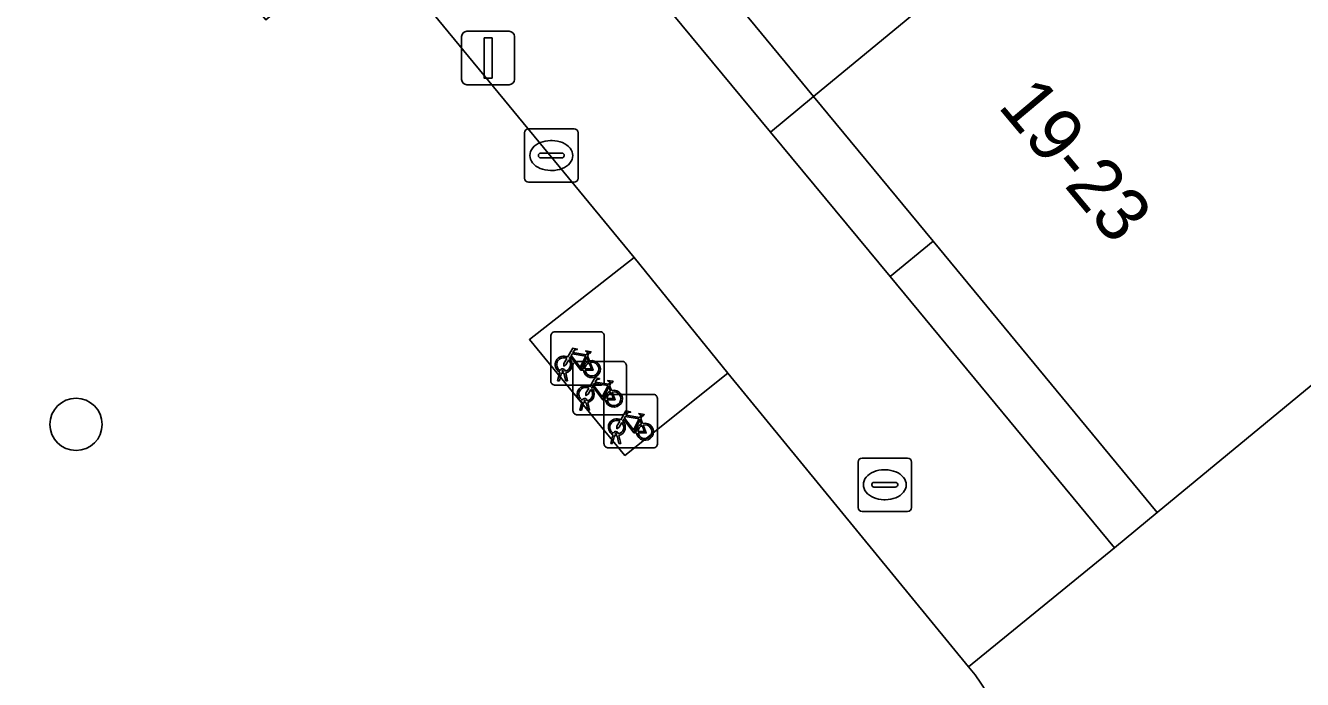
# Model space of a CAD drawing. Extents: x 162344 to 162869, y 381217 to 381818.
# Drawn here: x 162471.84 to 162495.73, y 381693.96 to 381706.2 of the extents above; entities that cross this region are included whole.
import ezdxf

# ---------------------------------------------------------------- set-up
doc = ezdxf.new("R2010")
doc.units = 0
for name, color, linetype in [('IMGEO_Boom', 7, 'Continuous'), ('IMGEO_Brandkraan', 7, 'Continuous'), ('IMGEO_Fietsenrek', 7, 'Continuous'), ('IMGEO_Groenvoorziening', 7, 'Continuous'), ('IMGEO_Kolk', 7, 'Continuous'), ('IMGEO_Lichtmast', 7, 'Continuous'), ('IMGEO_Pand', 7, 'Continuous'), ('IMGEO_Pand_nummerreeks', 7, 'Continuous'), ('IMGEO_Voetpad_open', 7, 'Continuous')]:
    doc.layers.add(name, color=color, linetype=linetype)

msp = doc.modelspace()

# ---------------------------------------------------------------- linework, layer by layer
at = {"layer": 'IMGEO_Boom'}
msp.add_circle((162472.788, 381698.734), 0.489, dxfattribs=at)
at = {"layer": 'IMGEO_Brandkraan'}
for p, q in [((162487.492, 381698.104), (162488.344, 381698.104)), ((162487.417, 381697.178), (162487.417, 381698.03)), ((162487.905, 381697.884), (162487.93, 381697.884)), ((162488.418, 381698.03), (162488.418, 381697.178)), ((162487.676, 381697.598), (162487.676, 381697.61)), ((162487.719, 381697.647), (162488.117, 381697.647)), ((162488.16, 381697.61), (162488.16, 381697.598)), ((162488.114, 381697.561), (162487.716, 381697.561)), ((162487.928, 381697.324), (162487.903, 381697.324)), ((162488.344, 381697.104), (162487.492, 381697.104))]:
    msp.add_line(p, q, dxfattribs=at)
for points in [[(162487.492, 381698.104), (162488.344, 381698.104)], [(162487.417, 381697.178), (162487.417, 381698.03)], [(162488.418, 381698.03), (162488.418, 381697.178)], [(162488.344, 381697.104), (162487.492, 381697.104)]]:
    msp.add_lwpolyline(points, dxfattribs=at)
for centre, radius, start, end in [((162487.494, 381698.028), 0.0765, 91.552, 178.448), ((162487.494, 381698.028), 0.0765, 91.552, 178.448), ((162488.342, 381698.028), 0.0765, 1.552, 88.448), ((162488.342, 381698.028), 0.0765, 1.552, 88.448), ((162487.716, 381697.607), 0.0403, 85.8775, 175.7526), ((162488.121, 381697.609), 0.0386, 1.7309, 96.639), ((162487.713, 381697.597), 0.0366, 178.938, 274.7102), ((162488.117, 381697.604), 0.043, 264.8664, 352.4533), ((162487.494, 381697.18), 0.0765, 181.552, 268.448), ((162487.494, 381697.18), 0.0765, 181.552, 268.448), ((162488.342, 381697.18), 0.0765, 271.552, 358.448), ((162488.342, 381697.18), 0.0765, 271.552, 358.448)]:
    msp.add_arc(centre, radius, start, end, dxfattribs=at)
for centre, major_axis, ratio, start_param, end_param in [((162487.904, 381697.604), (-0.387, 0.002), 0.722429, 4.712389, 7.853982), ((162487.929, 381697.604), (-0.39, 0.002), 0.717154, 1.570796, 4.712389)]:
    msp.add_ellipse(centre, major_axis=major_axis, ratio=ratio, start_param=start_param, end_param=end_param, dxfattribs=at)
at = {"layer": 'IMGEO_Fietsenrek'}
for p, q in [((162481.671, 381699.543), (162481.671, 381700.384)), ((162481.671, 381700.384), (162481.671, 381699.543)), ((162481.746, 381700.468), (162482.587, 381700.468)), ((162482.587, 381700.468), (162481.746, 381700.468)), ((162482.671, 381700.393), (162482.671, 381699.552)), ((162482.671, 381699.552), (162482.671, 381700.393)), ((162482.358, 381700.017), (162482.394, 381699.922)), ((162482.084, 381698.989), (162482.084, 381699.83)), ((162482.084, 381699.83), (162482.084, 381698.989)), ((162482.159, 381699.914), (162483, 381699.914)), ((162483, 381699.914), (162482.159, 381699.914)), ((162483.084, 381699.839), (162483.084, 381698.998)), ((162483.084, 381698.998), (162483.084, 381699.839)), ((162481.798, 381699.552), (162481.837, 381699.712)), ((162481.832, 381699.552), (162481.798, 381699.552)), ((162481.867, 381699.7), (162481.832, 381699.552)), ((162481.909, 381699.724), (162481.908, 381699.728)), ((162481.95, 381699.552), (162481.916, 381699.694)), ((162481.94, 381699.735), (162481.941, 381699.728)), ((162481.948, 381699.698), (162481.983, 381699.552)), ((162481.983, 381699.552), (162481.95, 381699.552)), ((162482.596, 381699.468), (162481.755, 381699.468)), ((162481.755, 381699.468), (162482.596, 381699.468)), ((162482.74, 381699.295), (162483.581, 381699.295)), ((162483.581, 381699.295), (162482.74, 381699.295)), ((162482.771, 381699.463), (162482.807, 381699.368)), ((162482.211, 381698.998), (162482.25, 381699.158)), ((162482.28, 381699.146), (162482.245, 381698.998)), ((162482.322, 381699.17), (162482.321, 381699.174)), ((162482.363, 381698.998), (162482.329, 381699.14)), ((162482.353, 381699.181), (162482.354, 381699.174)), ((162482.361, 381699.144), (162482.396, 381698.998)), ((162482.665, 381698.37), (162482.665, 381699.211)), ((162482.665, 381699.211), (162482.665, 381698.37)), ((162483.665, 381699.22), (162483.665, 381698.379)), ((162483.665, 381698.379), (162483.665, 381699.22)), ((162483.009, 381698.914), (162482.168, 381698.914)), ((162482.168, 381698.914), (162483.009, 381698.914)), ((162482.245, 381698.998), (162482.211, 381698.998)), ((162482.396, 381698.998), (162482.363, 381698.998)), ((162483.352, 381698.844), (162483.388, 381698.749)), ((162482.934, 381698.562), (162482.935, 381698.555)), ((162482.792, 381698.379), (162482.831, 381698.539)), ((162482.826, 381698.379), (162482.792, 381698.379)), ((162482.861, 381698.527), (162482.826, 381698.379)), ((162482.903, 381698.551), (162482.902, 381698.555)), ((162482.944, 381698.379), (162482.91, 381698.521)), ((162482.942, 381698.525), (162482.977, 381698.379)), ((162482.977, 381698.379), (162482.944, 381698.379)), ((162483.59, 381698.295), (162482.749, 381698.295)), ((162482.749, 381698.295), (162483.59, 381698.295))]:
    msp.add_line(p, q, dxfattribs=at)
for points in [[(162481.984, 381699.994), (162482.079, 381700.158), (162482.165, 381700.144), (162482.167, 381700.135), (162482.111, 381700.124), (162482.084, 381700.079), (162482.34, 381700.038)], [(162482.28, 381699.75), (162482.23, 381699.75), (162482.039, 381700.001), (162482.02, 381699.969)], [(162482.327, 381700.013), (162482.07, 381700.054), (162482.053, 381700.025), (162482.22, 381699.805), (162482.327, 381700.013)], [(162482.34, 381700.038), (162482.365, 381700.087), (162482.359, 381700.091), (162482.336, 381700.095), (162482.324, 381700.102), (162482.323, 381700.105), (162482.325, 381700.11), (162482.42, 381700.095), (162482.422, 381700.085), (162482.412, 381700.072), (162482.4, 381700.066), (162482.386, 381700.072), (162482.358, 381700.017)], [(162482.005, 381699.942), (162481.953, 381699.852), (162481.913, 381699.827), (162481.914, 381699.874), (162481.969, 381699.968)], [(162482.375, 381699.915), (162482.345, 381699.992), (162482.236, 381699.774), (162482.279, 381699.774)], [(162482.309, 381699.774), (162482.429, 381699.773), (162482.385, 381699.887)], [(162482.405, 381699.894), (162482.46, 381699.749), (162482.31, 381699.749)], [(162482.397, 381699.44), (162482.492, 381699.604), (162482.578, 381699.59), (162482.58, 381699.581), (162482.524, 381699.57), (162482.497, 381699.525), (162482.753, 381699.484)], [(162482.753, 381699.484), (162482.778, 381699.533), (162482.772, 381699.537), (162482.749, 381699.541), (162482.737, 381699.548), (162482.736, 381699.551), (162482.738, 381699.556), (162482.833, 381699.541), (162482.835, 381699.531), (162482.825, 381699.518), (162482.813, 381699.512), (162482.799, 381699.518), (162482.771, 381699.463)], [(162482.418, 381699.388), (162482.366, 381699.298), (162482.326, 381699.273), (162482.327, 381699.32), (162482.382, 381699.414)], [(162482.693, 381699.196), (162482.643, 381699.196), (162482.452, 381699.447), (162482.433, 381699.415)], [(162482.74, 381699.459), (162482.483, 381699.5), (162482.466, 381699.471), (162482.633, 381699.251), (162482.74, 381699.459)], [(162482.788, 381699.361), (162482.758, 381699.438), (162482.649, 381699.22), (162482.692, 381699.22)], [(162482.722, 381699.22), (162482.842, 381699.219), (162482.798, 381699.333)], [(162482.818, 381699.34), (162482.873, 381699.195), (162482.723, 381699.195)], [(162482.978, 381698.821), (162483.073, 381698.985), (162483.159, 381698.971), (162483.161, 381698.962), (162483.105, 381698.951), (162483.078, 381698.906), (162483.334, 381698.865)], [(162483.274, 381698.577), (162483.224, 381698.577), (162483.033, 381698.828), (162483.014, 381698.796)], [(162483.321, 381698.84), (162483.064, 381698.881), (162483.047, 381698.852), (162483.214, 381698.632), (162483.321, 381698.84)], [(162483.369, 381698.742), (162483.339, 381698.819), (162483.23, 381698.601), (162483.273, 381698.601)], [(162483.334, 381698.865), (162483.359, 381698.914), (162483.353, 381698.918), (162483.33, 381698.922), (162483.318, 381698.929), (162483.317, 381698.932), (162483.319, 381698.937), (162483.414, 381698.922), (162483.416, 381698.912), (162483.406, 381698.899), (162483.394, 381698.893), (162483.38, 381698.899), (162483.352, 381698.844)], [(162482.999, 381698.769), (162482.947, 381698.679), (162482.907, 381698.654), (162482.908, 381698.701), (162482.963, 381698.795)], [(162483.303, 381698.601), (162483.423, 381698.6), (162483.379, 381698.714)], [(162483.399, 381698.721), (162483.454, 381698.576), (162483.304, 381698.576)]]:
    msp.add_lwpolyline(points, dxfattribs=at)
for centre, radius, start, end in [((162481.749, 381700.39), 0.0779, 92.4484, 184.2845), ((162481.749, 381700.39), 0.0779, 92.4484, 184.2845), ((162482.593, 381700.39), 0.0779, 2.4484, 94.2845), ((162482.593, 381700.39), 0.0779, 2.4484, 94.2845), ((162481.911, 381699.853), 0.159, 62.6766, 242.1369), ((162481.911, 381699.853), 0.129, 63.3192, 238.903), ((162481.891, 381699.724), 0.0499, 12.8025, 158.6934), ((162481.911, 381699.853), 0.129, 283.6043, 43.4302), ((162481.911, 381699.853), 0.159, 283.5766, 46.6042), ((162482.162, 381699.836), 0.0779, 92.4484, 184.2845), ((162482.162, 381699.836), 0.0779, 92.4484, 184.2845), ((162482.438, 381699.769), 0.159, 113.3408, 178.3217), ((162482.438, 381699.769), 0.159, 187.0065, 105.7708), ((162482.438, 381699.769), 0.129, 113.923, 177.9556), ((162482.438, 381699.769), 0.129, 188.6715, 104.5883), ((162483.006, 381699.836), 0.0779, 2.4484, 94.2845), ((162483.006, 381699.836), 0.0779, 2.4484, 94.2845), ((162481.749, 381699.546), 0.0779, 182.4484, 274.2845), ((162481.749, 381699.546), 0.0779, 182.4484, 274.2845), ((162481.911, 381699.853), 0.159, 253.9967, 271.7867), ((162481.891, 381699.724), 0.0174, 12.8025, 163.4502), ((162481.911, 381699.853), 0.129, 253.415, 269.0204), ((162482.593, 381699.546), 0.0779, 272.4484, 4.2845), ((162482.593, 381699.546), 0.0779, 272.4484, 4.2845), ((162482.324, 381699.299), 0.159, 62.6766, 242.1369), ((162482.324, 381699.299), 0.129, 63.3192, 238.903), ((162482.324, 381699.299), 0.129, 283.6043, 43.4302), ((162482.324, 381699.299), 0.159, 283.5766, 46.6042), ((162482.743, 381699.217), 0.0779, 92.4484, 184.2845), ((162482.743, 381699.217), 0.0779, 92.4484, 184.2845), ((162482.851, 381699.215), 0.159, 113.3408, 178.3217), ((162482.851, 381699.215), 0.159, 187.0065, 105.7708), ((162482.851, 381699.215), 0.129, 113.923, 177.9556), ((162482.851, 381699.215), 0.129, 188.6715, 104.5883), ((162483.587, 381699.217), 0.0779, 2.4484, 94.2845), ((162483.587, 381699.217), 0.0779, 2.4484, 94.2845), ((162482.304, 381699.17), 0.0499, 12.8025, 158.6934), ((162482.324, 381699.299), 0.159, 253.9967, 271.7867), ((162482.304, 381699.17), 0.0174, 12.8025, 163.4502), ((162482.324, 381699.299), 0.129, 253.415, 269.0204), ((162482.162, 381698.992), 0.0779, 182.4484, 274.2845), ((162482.162, 381698.992), 0.0779, 182.4484, 274.2845), ((162482.905, 381698.68), 0.159, 62.6766, 242.1369), ((162482.905, 381698.68), 0.129, 63.3192, 238.903), ((162483.006, 381698.992), 0.0779, 272.4484, 4.2845), ((162483.006, 381698.992), 0.0779, 272.4484, 4.2845), ((162482.885, 381698.551), 0.0499, 12.8025, 158.6934), ((162482.885, 381698.551), 0.0174, 12.8025, 163.4502), ((162482.905, 381698.68), 0.129, 283.6043, 43.4302), ((162482.905, 381698.68), 0.159, 283.5766, 46.6042), ((162483.432, 381698.596), 0.159, 113.3408, 178.3217), ((162483.432, 381698.596), 0.159, 187.0065, 105.7708), ((162483.432, 381698.596), 0.129, 113.923, 177.9556), ((162483.432, 381698.596), 0.129, 188.6715, 104.5883), ((162482.743, 381698.373), 0.0779, 182.4484, 274.2845), ((162482.743, 381698.373), 0.0779, 182.4484, 274.2845), ((162482.905, 381698.68), 0.159, 253.9967, 271.7867), ((162482.905, 381698.68), 0.129, 253.415, 269.0204), ((162483.587, 381698.373), 0.0779, 272.4484, 4.2845), ((162483.587, 381698.373), 0.0779, 272.4484, 4.2845)]:
    msp.add_arc(centre, radius, start, end, dxfattribs=at)
at = {"layer": 'IMGEO_Groenvoorziening'}
msp.add_lwpolyline([(162489.486, 381694.198), (162484.979, 381699.692), (162483.055, 381698.153), (162481.271, 381700.321), (162483.232, 381701.86), (162478.262, 381707.898), (162476.338, 381706.309), (162474.559, 381708.455), (162476.506, 381710.061), (162471.549, 381716.061)], dxfattribs=at)
for points in [[(162482.012, 381710.419), (162481.196, 381709.747), (162485.78, 381704.207), (162486.587, 381704.873)], [(162488.821, 381702.166), (162488.017, 381701.503), (162492.218, 381696.426), (162493.014, 381697.083)]]:
    msp.add_lwpolyline(points, close=True, dxfattribs=at)
msp.add_arc((162486.544, 381691.765), 3.818, 310.7539, 39.5852, dxfattribs=at)
at = {"layer": 'IMGEO_Kolk'}
for p, q in [((162481.179, 381703.341), (162481.179, 381704.193)), ((162481.254, 381704.267), (162482.106, 381704.267)), ((162482.18, 381704.193), (162482.18, 381703.341)), ((162481.667, 381704.047), (162481.692, 381704.047)), ((162481.438, 381703.761), (162481.438, 381703.773)), ((162481.876, 381703.724), (162481.478, 381703.724)), ((162481.481, 381703.81), (162481.879, 381703.81)), ((162481.922, 381703.773), (162481.922, 381703.761)), ((162481.69, 381703.487), (162481.665, 381703.487)), ((162482.106, 381703.267), (162481.254, 381703.267))]:
    msp.add_line(p, q, dxfattribs=at)
for points in [[(162481.179, 381703.341), (162481.179, 381704.193)], [(162481.254, 381704.267), (162482.106, 381704.267)], [(162482.18, 381704.193), (162482.18, 381703.341)], [(162482.106, 381703.267), (162481.254, 381703.267)]]:
    msp.add_lwpolyline(points, dxfattribs=at)
for centre, radius, start, end in [((162481.256, 381704.191), 0.0765, 91.552, 178.448), ((162481.256, 381704.191), 0.0765, 91.552, 178.448), ((162482.104, 381704.191), 0.0765, 1.552, 88.448), ((162482.104, 381704.191), 0.0765, 1.552, 88.448), ((162481.478, 381703.77), 0.0403, 85.8775, 175.7526), ((162481.475, 381703.76), 0.0366, 178.938, 274.7102), ((162481.879, 381703.767), 0.043, 264.8664, 352.4533), ((162481.883, 381703.772), 0.0386, 1.7309, 96.639), ((162481.256, 381703.343), 0.0765, 181.552, 268.448), ((162481.256, 381703.343), 0.0765, 181.552, 268.448), ((162482.104, 381703.343), 0.0765, 271.552, 358.448), ((162482.104, 381703.343), 0.0765, 271.552, 358.448)]:
    msp.add_arc(centre, radius, start, end, dxfattribs=at)
for centre, major_axis, ratio, start_param, end_param in [((162481.666, 381703.767), (-0.387, 0.002), 0.722429, 4.712389, 7.853982), ((162481.691, 381703.767), (-0.39, 0.002), 0.717154, 1.570796, 4.712389)]:
    msp.add_ellipse(centre, major_axis=major_axis, ratio=ratio, start_param=start_param, end_param=end_param, dxfattribs=at)
at = {"layer": 'IMGEO_Lichtmast'}
for p, q in [((162480.001, 381705.192), (162480.001, 381705.992)), ((162480.001, 381705.992), (162480.001, 381705.192)), ((162480.101, 381706.092), (162480.891, 381706.092)), ((162480.891, 381706.092), (162480.101, 381706.092)), ((162480.991, 381705.992), (162480.991, 381705.192)), ((162480.991, 381705.192), (162480.991, 381705.992)), ((162480.891, 381705.092), (162480.101, 381705.092)), ((162480.101, 381705.092), (162480.891, 381705.092))]:
    msp.add_line(p, q, dxfattribs=at)
msp.add_lwpolyline([(162480.421, 381705.967), (162480.571, 381705.967), (162480.571, 381705.217), (162480.421, 381705.217), (162480.421, 381705.967)], dxfattribs=at)
for centre, start, end in [((162480.101, 381705.992), 90, 180), ((162480.101, 381705.992), 90, 180), ((162480.891, 381705.992), 0, 90), ((162480.891, 381705.992), 360, 90), ((162480.101, 381705.192), 180, 270), ((162480.101, 381705.192), 180, 270), ((162480.891, 381705.192), 270, 0), ((162480.891, 381705.192), 270, 0)]:
    msp.add_arc(centre, 0.1, start, end, dxfattribs=at)
at = {"layer": 'IMGEO_Pand'}
for points in [[(162486.816, 381718.931), (162479.778, 381713.127), (162482.012, 381710.419), (162486.587, 381704.873), (162493.628, 381710.68)], [(162493.628, 381710.68), (162486.587, 381704.873), (162488.821, 381702.166), (162493.014, 381697.083), (162500.056, 381702.892)]]:
    msp.add_lwpolyline(points, close=True, dxfattribs=at)
at = {"layer": 'IMGEO_Voetpad_open'}
for points in [[(162474.375, 381717.99), (162472.137, 381720.694), (162467.553, 381726.234), (162465.316, 381728.939), (162458.388, 381737.311), (162457.62, 381738.466), (162454.645, 381742.024), (162451.996, 381739.827), (162461.541, 381728.274), (162463.314, 381726.102), (162469.783, 381718.202), (162471.549, 381716.061), (162476.506, 381710.061), (162478.262, 381707.898), (162483.232, 381701.86), (162484.979, 381699.692), (162489.486, 381694.198), (162492.218, 381696.426), (162488.017, 381701.503), (162485.78, 381704.207), (162481.196, 381709.747), (162478.958, 381712.451)], [(162486.587, 381704.873), (162485.78, 381704.207), (162488.017, 381701.503), (162488.821, 381702.166)], [(162483.232, 381701.86), (162481.271, 381700.321), (162483.055, 381698.153), (162484.979, 381699.692)]]:
    msp.add_lwpolyline(points, close=True, dxfattribs=at)
msp.add_lwpolyline([(162500.056, 381702.892), (162493.014, 381697.083), (162492.218, 381696.426), (162489.486, 381694.198)], dxfattribs=at)
msp.add_arc((162486.544, 381691.765), 3.818, 310.7539, 39.5852, dxfattribs=at)

# ---------------------------------------------------------------- texts
at = {"layer": 'IMGEO_Pand_nummerreeks'}
msp.add_text('19-23', height=1, rotation=309.9922, dxfattribs=at).set_placement((162490.016, 381704.684))

doc.saveas('drawing.dxf')
